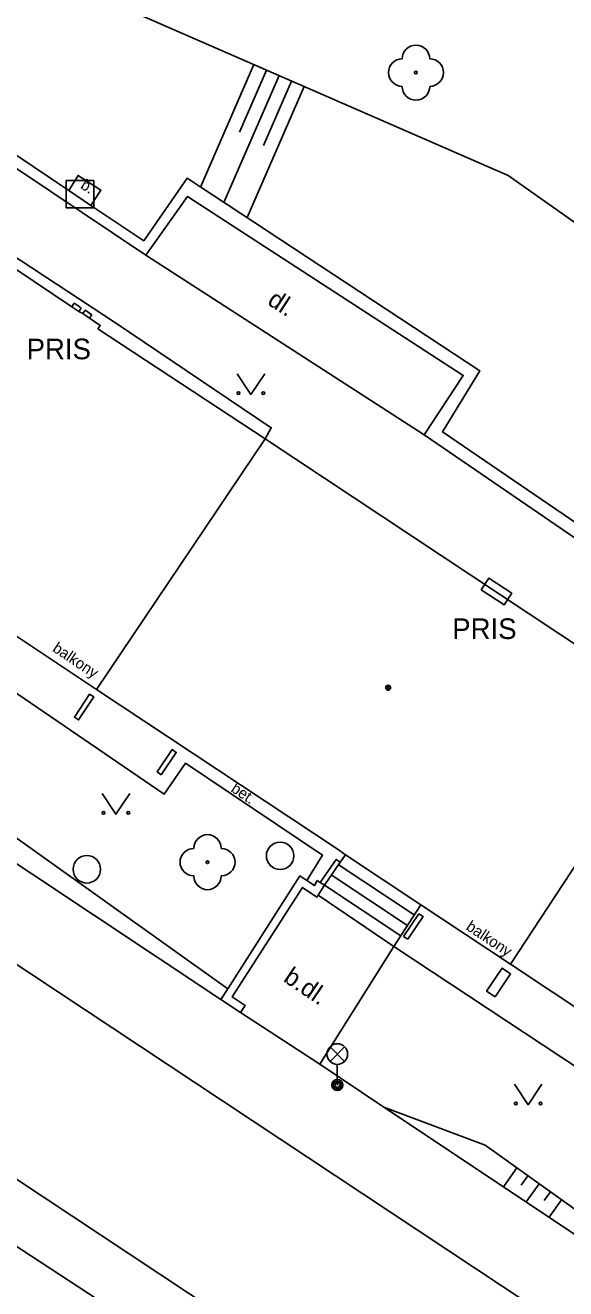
# Model space of a CAD drawing. Extents: x -598233 to -596890, y -1157848 to -1156431.
# Drawn here: x -597012.81 to -596993.15, y -1157122.63 to -1157076.71 of the extents above; entities that cross this region are included whole.
import ezdxf

# ---------------------------------------------------------------- set-up
doc = ezdxf.new("R2010")
doc.units = 0
for name, color, linetype in [('Level 10', 7, 'Continuous'), ('Level 11', 7, 'Continuous'), ('Level 14', 7, 'Continuous'), ('Level 15', 7, 'Continuous'), ('Level 22', 7, 'Continuous'), ('Level 24', 7, 'Continuous'), ('Level 25', 7, 'Continuous'), ('Level 26', 7, 'Continuous'), ('Level 27', 7, 'Continuous'), ('Level 33', 7, 'Continuous'), ('Level 36', 7, 'Continuous'), ('Level 39', 7, 'Continuous'), ('Level 40', 7, 'Continuous'), ('Level 41', 7, 'Continuous'), ('Level 42', 7, 'Continuous'), ('Level 5', 7, 'Continuous'), ('Level 7', 7, 'Continuous')]:
    doc.layers.add(name, color=color, linetype=linetype)

msp = doc.modelspace()

# ---------------------------------------------------------------- linework, layer by layer
at = {"layer": 'Level 10'}
for points in [[(-596926.62, -1157168.1599), (-596986.5, -1157128.48), (-596987.38, -1157127.9), (-597052.12, -1157085.03)], [(-597058.29, -1157088.81), (-597057.8, -1157089.07), (-596998.38, -1157128.42)]]:
    msp.add_lwpolyline(points, dxfattribs=at)
at = {"layer": 'Level 11'}
for points in [[(-597009.53, -1157087.53), (-597021.21, -1157079.86), (-597026.02, -1157076.66), (-597034.54, -1157071.02), (-597037.1, -1157074.9), (-597037.67, -1157075.75), (-597040.79, -1157080.5)], [(-597011.23, -1157082.71), (-597010.89, -1157082.17), (-597010.06, -1157082.7), (-597010.42, -1157083.26)], [(-596890.4624, -1157158.1567), (-596939.33, -1157121.61), (-596995.25, -1157082.17)], [(-597008.42, -1157085.07), (-596998.3, -1157091.6)], [(-597009.53, -1157087.53), (-597003.86, -1157091.34), (-597004.08, -1157091.74)], [(-597014.31, -1157100.19), (-597007.76, -1157104.66), (-597006.98, -1157103.53), (-597002, -1157106.87), (-597002.57, -1157107.8)], [(-597017.18, -1157104.5), (-597005.69, -1157112.12)], [(-597001.16, -1157106.86), (-597001.35, -1157107.13)], [(-597001.43, -1157107.2199), (-596998.6599, -1157109.05)], [(-597001.68, -1157107.59), (-596998.9099, -1157109.43)], [(-597002.16, -1157108.33), (-596999.4, -1157110.19)], [(-597001.93, -1157107.9699), (-596999.15, -1157109.81)], [(-596999.4, -1157110.19), (-596998.42, -1157108.68)], [(-596999.4, -1157110.19), (-597002.1, -1157114.47)], [(-596999.4, -1157110.19), (-596992.62, -1157114.68), (-596991.86, -1157113.54), (-596986.83, -1157116.89), (-596987.44, -1157117.83)], [(-597004.98, -1157112.59), (-597002.1, -1157114.47)], [(-596990.65, -1157122.1), (-596999.77, -1157116.04), (-597002.1, -1157114.47)], [(-596999.51, -1157130.01), (-597015.69, -1157119.43)]]:
    msp.add_lwpolyline(points, dxfattribs=at)
at = {"layer": 'Level 14'}
for points in [[(-597043.21, -1157069.86), (-597035.73, -1157065.39), (-597029.64, -1157063.8), (-597022.94, -1157066.06), (-597012.12, -1157074.81), (-596995.25, -1157082.17)], [(-597005.44, -1157111.73), (-597016.67, -1157103.74)], [(-596999.77, -1157116.04), (-596996.08, -1157117.42), (-596990.28, -1157121.56)]]:
    msp.add_lwpolyline(points, dxfattribs=at)
at = {"layer": 'Level 15'}
for points in [[(-597004.49, -1157078.14), (-597006.44, -1157082.59)], [(-597004.04, -1157078.34), (-597005.02, -1157080.6)], [(-597003.58, -1157078.54), (-597005.59, -1157083.15)], [(-597002.66, -1157078.94), (-597004.74, -1157083.7)], [(-597003.12, -1157078.74), (-597004.14, -1157081.08)], [(-596994.93, -1157118.24), (-596995.42, -1157118.93)], [(-596994.53, -1157118.53), (-596994.77, -1157118.87)], [(-596994.12, -1157118.82), (-596994.59, -1157119.48)], [(-596993.71, -1157119.11), (-596993.94, -1157119.43)], [(-596993.31, -1157119.4), (-596993.76, -1157120.03)]]:
    msp.add_lwpolyline(points, dxfattribs=at)
at = {"layer": 'Level 22'}
for centre in [(-596998.6, -1157078.43), (-597006.18, -1157107.13)]:
    msp.add_circle(centre, 0.05, dxfattribs=at)
for centre, start, end in [((-596998.6, -1157077.93), 0, 180), ((-596999.1, -1157078.43), 90, 270), ((-596998.1, -1157078.43), 270, 90), ((-596998.6, -1157078.93), 180, 0), ((-597006.18, -1157106.63), 0, 180), ((-597006.68, -1157107.13), 90, 270), ((-597005.68, -1157107.13), 270, 90), ((-597006.18, -1157107.63), 180, 0)]:
    msp.add_arc(centre, 0.5, start, end, dxfattribs=at)
at = {"layer": 'Level 24'}
for points in [[(-597011.03, -1157086.81), (-597011.11, -1157086.94)], [(-597010.9, -1157086.9), (-597011.03, -1157086.81)], [(-597010.77, -1157086.99), (-597010.9, -1157086.9)], [(-597010.86, -1157087.11), (-597010.77, -1157086.99)], [(-597010.63, -1157087.07), (-597010.71, -1157087.19)], [(-597010.51, -1157087.15), (-597010.63, -1157087.07)], [(-597010.39, -1157087.23), (-597010.51, -1157087.15)], [(-597010.47, -1157087.36), (-597010.39, -1157087.23)]]:
    msp.add_lwpolyline(points, dxfattribs=at)
msp.add_lwpolyline([(-596996.2253, -1157097.2259), (-596995.3881, -1157097.7727), (-596995.1147, -1157097.3541), (-596995.9519, -1157096.8073)], close=True, dxfattribs=at)
at = {"layer": 'Level 25'}
for points in [[(-597010.47, -1157101.02), (-597010.32, -1157101.12), (-597010.87, -1157101.96), (-597011.02, -1157101.86), (-597010.47, -1157101.02)], [(-597007.86, -1157103.95), (-597008.01, -1157103.85), (-597007.47, -1157103.04), (-597007.32, -1157103.14), (-597007.86, -1157103.95)], [(-597001.93, -1157107.96), (-597002.08, -1157107.87), (-597001.5, -1157107.03), (-597001.35, -1157107.13)], [(-597001.93, -1157107.96), (-597001.35, -1157107.13)], [(-596998.49, -1157109.01), (-596999.05, -1157109.83)], [(-596998.49, -1157109.01), (-596998.34, -1157109.11), (-596998.9, -1157109.93)], [(-596999.05, -1157109.83), (-596998.9, -1157109.93)], [(-596995.72, -1157112.03), (-596996.03, -1157111.82), (-596995.47, -1157110.98), (-596995.16, -1157111.19), (-596995.72, -1157112.03)]]:
    msp.add_lwpolyline(points, dxfattribs=at)
at = {"layer": 'Level 26'}
msp.add_lwpolyline([(-597011.32, -1157083.35), (-597010.32, -1157083.35), (-597010.32, -1157082.35), (-597011.32, -1157082.35)], close=True, dxfattribs=at)
at = {"layer": 'Level 27'}
for centre in [(-597003.54, -1157106.9), (-597010.57, -1157107.39)]:
    msp.add_circle(centre, 0.5, dxfattribs=at)
at = {"layer": 'Level 33'}
for p, q in [((-597001.725, -1157114.37), (-597001.195, -1157113.84)), ((-597001.725, -1157113.84), (-597001.195, -1157114.37)), ((-597001.46, -1157114.48), (-597001.46, -1157115.23))]:
    msp.add_line(p, q, dxfattribs=at)
for centre, radius in [((-597001.46, -1157114.105), 0.375), ((-597001.46, -1157115.23), 0.2), ((-597001.46, -1157115.23), 0.1445), ((-597001.46, -1157115.23), 0.0876)]:
    msp.add_circle(centre, radius, dxfattribs=at)
at = {"layer": 'Level 36'}
for points in [[(-597005.1, -1157089.38), (-597004.6, -1157090.13), (-597004.1, -1157089.38)], [(-597010.01, -1157104.64), (-597009.51, -1157105.39), (-597009.01, -1157104.64)], [(-596995.02, -1157115.2), (-596994.52, -1157115.95), (-596994.02, -1157115.2)]]:
    msp.add_lwpolyline(points, dxfattribs=at)
for centre in [(-597005.0502, -1157090.0798), (-597004.1508, -1157090.0798), (-597009.9602, -1157105.3398), (-597009.0608, -1157105.3398), (-596994.9702, -1157115.8998), (-596994.0708, -1157115.8998)]:
    msp.add_circle(centre, 0.05, dxfattribs=at)
at = {"layer": 'Level 39'}
for radius in [0.09, 0.0398]:
    msp.add_circle((-596999.61, -1157100.79), radius, dxfattribs=at)
at = {"layer": 'Level 5'}
for points in [[(-597013.23, -1157085.69), (-597013.15, -1157085.57), (-597011.11, -1157086.94), (-597010.86, -1157087.11), (-597010.71, -1157087.19), (-597010.47, -1157087.36), (-597010.09, -1157087.62), (-597010.17, -1157087.74)], [(-597010.17, -1157087.74), (-597004.08, -1157091.74)], [(-597004.08, -1157091.74), (-597010.2199, -1157100.85)], [(-597004.08, -1157091.74), (-596989.12, -1157101.65)], [(-597013.38, -1157098.75), (-597010.2199, -1157100.85)], [(-597010.2199, -1157100.85), (-597001.46, -1157106.65)], [(-596989.12, -1157101.65), (-596995.1599, -1157110.84)], [(-597001.46, -1157106.65), (-597001.16, -1157106.86)], [(-597001.16, -1157106.86), (-596998.42, -1157108.68)], [(-596998.42, -1157108.68), (-596995.1599, -1157110.84)], [(-596995.1599, -1157110.84), (-596986.03, -1157116.9)]]:
    msp.add_lwpolyline(points, dxfattribs=at)
at = {"layer": 'Level 7'}
for points in [[(-597034.17, -1157067.28), (-597011.23, -1157082.71), (-597010.42, -1157083.26), (-597008.5, -1157084.55), (-597006.92, -1157082.27), (-596996.28, -1157089.27), (-596997.63, -1157091.49), (-596963.43, -1157114.81), (-596962.21, -1157112.92), (-596949.59, -1157120.27), (-596951.02, -1157122.4699), (-596917.85, -1157144.57), (-596916.37, -1157142.5), (-596905.84, -1157149.67), (-596907.14, -1157151.73), (-596890.4624, -1157162.7339)], [(-597008.42, -1157085.07), (-597032.87, -1157068.68)], [(-596998.3, -1157091.6), (-596996.88, -1157089.44), (-597006.9099, -1157082.94), (-597008.42, -1157085.07)], [(-596963.2, -1157115.6), (-596998.3, -1157091.6)], [(-597002.19, -1157107.8), (-597002.29, -1157107.98), (-597002.57, -1157107.8), (-597002.82, -1157107.63), (-597005.44, -1157111.73), (-597005.69, -1157112.12), (-597004.98, -1157112.59)], [(-597002.19, -1157107.8), (-597002.08, -1157107.87)], [(-597004.98, -1157112.59), (-597004.81, -1157112.34), (-597005.28, -1157112.03), (-597002.73, -1157108.05), (-597002.2, -1157108.4), (-597002.16, -1157108.33)], [(-597001.93, -1157107.96), (-597002.16, -1157108.33)]]:
    msp.add_lwpolyline(points, dxfattribs=at)

# ---------------------------------------------------------------- texts
at = {"layer": 'Level 40'}
for s, height, rotation, p in [('b.', 0.4, 327, (-597010.83, -1157082.61)), ('dl.', 0.65, 327, (-597004.04, -1157086.83)), ('bet.', 0.4, 326.15093, (-597005.36, -1157104.54)), ('b.dl.', 0.65, 326, (-597003.46, -1157111.44))]:
    msp.add_text(s, height=height, rotation=rotation, dxfattribs=at).set_placement(p)
at = {"layer": 'Level 41'}
for p in [(-597012.76, -1157088.85), (-596997.28, -1157099.02)]:
    msp.add_text('PRIS', height=0.75, dxfattribs=at).set_placement(p)
at = {"layer": 'Level 42'}
for p in [(-597011.85, -1157099.44), (-596996.81, -1157109.56)]:
    msp.add_text('balkony', height=0.4, rotation=326.30993, dxfattribs=at).set_placement(p)

doc.saveas('drawing.dxf')
